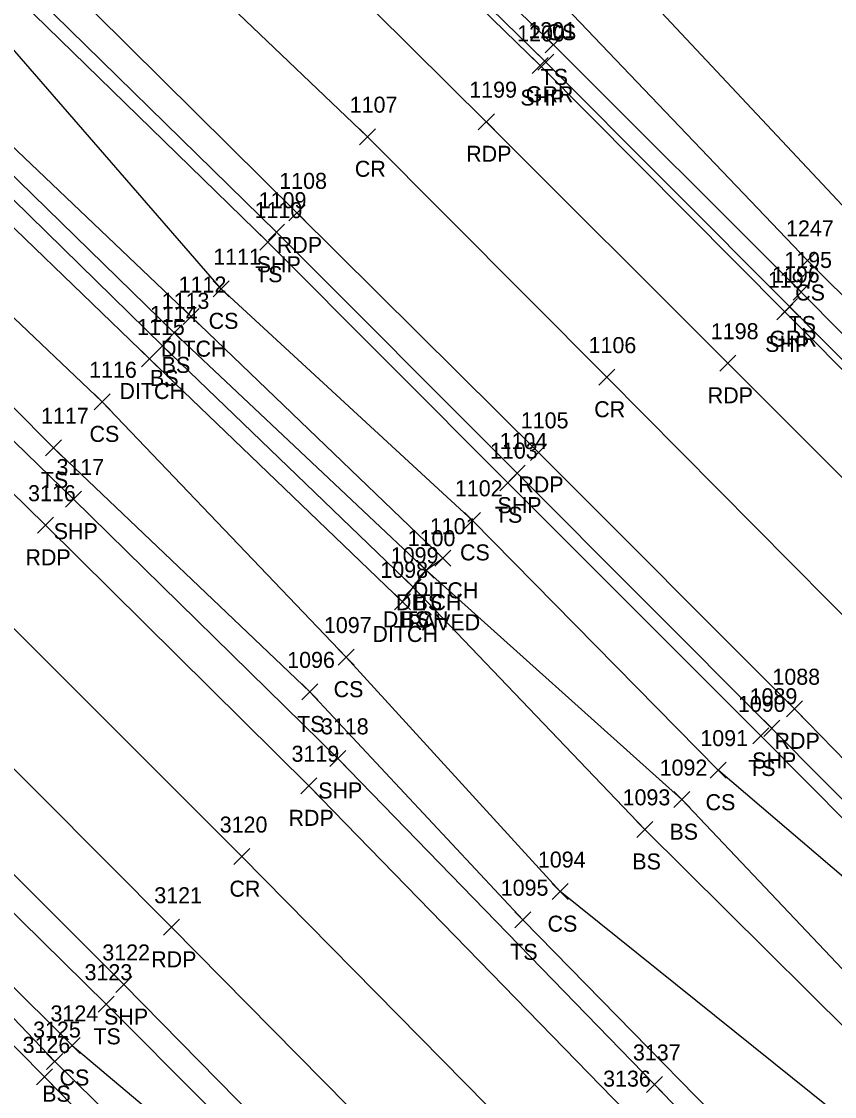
# Model space of a CAD drawing. Extents: x 1647574 to 1652703, y 212895 to 228670.
# Drawn here: x 1649818.5 to 1649920, y 226264.6 to 226398.8 of the extents above; entities that cross this region are included whole.
import ezdxf

# ---------------------------------------------------------------- set-up
doc = ezdxf.new("R2010")
doc.units = 0
for name, color, linetype in [('D_A', 7, 'Continuous'), ('D_C', 7, 'Continuous'), ('D_I', 7, 'Continuous'), ('D_TIC', 7, 'Continuous'), ('DD', 7, 'Continuous'), ('L_A', 7, 'Continuous'), ('L_I', 7, 'Continuous'), ('L_TIC', 7, 'Continuous'), ('LAWA', 7, 'Continuous'), ('LELB', 7, 'Continuous'), ('P_A', 7, 'Continuous'), ('P_I', 7, 'Continuous'), ('P_TIC', 7, 'Continuous'), ('PET', 7, 'Continuous'), ('PRC', 7, 'Continuous'), ('PSP', 7, 'Continuous'), ('R_A', 7, 'Continuous'), ('R_I', 7, 'Continuous'), ('R_TIC', 7, 'Continuous'), ('RGR', 7, 'Continuous')]:
    doc.layers.add(name, color=color, linetype=linetype)

msp = doc.modelspace()

# ---------------------------------------------------------------- linework, layer by layer
at = {"layer": 'D_TIC'}
for points in [[(1649838.7, 226360.95), (1649840.7, 226362.95)], [(1649840.7, 226360.95), (1649838.7, 226362.95)], [(1649833.51, 226355.66), (1649835.51, 226357.66)], [(1649835.51, 226355.66), (1649833.51, 226357.66)], [(1649870.11, 226330.79), (1649872.11, 226332.79)], [(1649872.11, 226330.79), (1649870.11, 226332.79)], [(1649868, 226329.3), (1649870, 226331.3)], [(1649870, 226329.3), (1649868, 226331.3)], [(1649866.38, 226327.16), (1649868.38, 226329.16)], [(1649868.38, 226327.16), (1649866.38, 226329.16)], [(1649865.07, 226325.34), (1649867.07, 226327.34)], [(1649867.07, 226325.34), (1649865.07, 226327.34)], [(1649865.07, 226325.34), (1649867.07, 226327.34)], [(1649867.07, 226325.34), (1649865.07, 226327.34)]]:
    msp.add_lwpolyline(points, dxfattribs=at)
at = {"layer": 'DD'}
for points in [[(1649866.07, 226326.34), (1649834.51, 226356.66), (1649801.03, 226388.97), (1649771.25, 226416.61), (1649755.64, 226431), (1649757.57, 226433.02), (1649758.52, 226434.35), (1649760.18, 226436.47)], [(1649866.07, 226326.34), (1649867.38, 226328.16), (1649869, 226330.3), (1649871.11, 226331.79), (1649839.7, 226361.95), (1649805.8, 226394.2), (1649776.78, 226421.97), (1649760.18, 226436.47)]]:
    msp.add_lwpolyline(points, dxfattribs=at)
at = {"layer": 'L_TIC'}
for points in [[(1649883.88, 226394.87), (1649885.88, 226396.87)], [(1649885.88, 226394.87), (1649883.88, 226396.87)], [(1649848.26, 226370.24), (1649850.26, 226372.24)], [(1649850.26, 226370.24), (1649848.26, 226372.24)], [(1649915.6, 226367.96), (1649917.6, 226369.96)], [(1649917.6, 226367.96), (1649915.6, 226369.96)], [(1649842.44, 226364.42), (1649844.44, 226366.42)], [(1649844.44, 226364.42), (1649842.44, 226366.42)], [(1649914.81, 226364.02), (1649916.81, 226366.02)], [(1649916.81, 226364.02), (1649914.81, 226366.02)], [(1649836.58, 226358.92), (1649838.58, 226360.92)], [(1649838.58, 226358.92), (1649836.58, 226360.92)], [(1649835.11, 226357.29), (1649837.11, 226359.29)], [(1649837.11, 226357.29), (1649835.11, 226359.29)], [(1649827.58, 226350.31), (1649829.58, 226352.31)], [(1649829.58, 226350.31), (1649827.58, 226352.31)], [(1649821.53, 226344.57), (1649823.53, 226346.57)], [(1649823.53, 226344.57), (1649821.53, 226346.57)], [(1649878.19, 226340.22), (1649880.19, 226342.22)], [(1649880.19, 226340.22), (1649878.19, 226342.22)], [(1649873.8, 226335.52), (1649875.8, 226337.52)], [(1649875.8, 226335.52), (1649873.8, 226337.52)], [(1649868, 226329.3), (1649870, 226331.3)], [(1649870, 226329.3), (1649868, 226331.3)], [(1649866.38, 226327.16), (1649868.38, 226329.16)], [(1649868.38, 226327.16), (1649866.38, 226329.16)], [(1649858.03, 226318.45), (1649860.03, 226320.45)], [(1649860.03, 226318.45), (1649858.03, 226320.45)], [(1649853.51, 226314.1), (1649855.51, 226316.1)], [(1649855.51, 226314.1), (1649853.51, 226316.1)], [(1649909.77, 226308.61), (1649911.77, 226310.61)], [(1649911.77, 226308.61), (1649909.77, 226310.61)], [(1649904.43, 226304.34), (1649906.43, 226306.34)], [(1649906.43, 226304.34), (1649904.43, 226306.34)], [(1649899.92, 226300.66), (1649901.92, 226302.66)], [(1649901.92, 226300.66), (1649899.92, 226302.66)], [(1649895.29, 226296.95), (1649897.29, 226298.95)], [(1649897.29, 226296.95), (1649895.29, 226298.95)], [(1649884.72, 226289.18), (1649886.72, 226291.18)], [(1649886.72, 226289.18), (1649884.72, 226291.18)], [(1649880.09, 226285.67), (1649882.09, 226287.67)], [(1649882.09, 226285.67), (1649880.09, 226287.67)], [(1649828.09, 226275.12), (1649830.09, 226277.12)], [(1649830.09, 226275.12), (1649828.09, 226277.12)], [(1649823.84, 226269.98), (1649825.84, 226271.98)], [(1649825.84, 226269.98), (1649823.84, 226271.98)], [(1649821.67, 226267.96), (1649823.67, 226269.96)], [(1649823.67, 226267.96), (1649821.67, 226269.96)], [(1649820.42, 226266.05), (1649822.42, 226268.05)], [(1649822.42, 226266.05), (1649820.42, 226268.05)]]:
    msp.add_lwpolyline(points, dxfattribs=at)
at = {"layer": 'LAWA'}
msp.add_lwpolyline([(1650224.82, 226043.26), (1650200.57, 226071.14), (1650179.14, 226096.39), (1650156.93, 226122.13), (1650126.46, 226158.5), (1650102.32, 226186.03), (1650070.86, 226221.7), (1650047.25, 226248.26), (1650033.72, 226259.55), (1650015.55, 226280.28), (1649981.36, 226313.37), (1649950.59, 226346.36), (1649922.81, 226373.8), (1649891.44, 226407.34), (1649856.77, 226439.08), (1649829.63, 226467.03), (1649787.56, 226504.18), (1649754.94, 226535.2), (1649724.22, 226565.72), (1649692.31, 226598.17), (1649653.67, 226635.29), (1649620.52, 226666.86), (1649581.67, 226703.66)], dxfattribs=at)
at = {"layer": 'LELB'}
for points in [[(1650010.63, 226272.18), (1649976.36, 226308.87), (1649944.85, 226340.83), (1649916.6, 226368.96), (1649885.58, 226401.45), (1649851.41, 226433.71), (1649822.12, 226460.28), (1649782.98, 226498.9), (1649750.04, 226529.83), (1649718.83, 226559.66), (1649689.09, 226593.62), (1649652.01, 226632.5), (1649616.85, 226664.27), (1649578.69, 226701.52), (1649544.7, 226732.63), (1649511.82, 226765.51), (1649477.06, 226797.14), (1649442.21, 226831.27), (1649405.15, 226865.62), (1649378.95, 226891.41), (1649346.59, 226917.07), (1649311.19, 226946.22)], [(1650213.15, 226037.1), (1650185.87, 226070.33), (1650156.97, 226103.72), (1650126.82, 226139.03), (1650097.45, 226172.49), (1650065.12, 226208.19), (1650039.15, 226236.7), (1650005.62, 226272.51), (1649977.06, 226302.34), (1649946.85, 226333.69), (1649915.81, 226365.02), (1649884.88, 226395.87), (1649852.74, 226426.8), (1649817.4, 226461.44), (1649778.8, 226498.35), (1649747.79, 226526.99), (1649716.78, 226556.99), (1649685.05, 226589.65), (1649647.22, 226623.29), (1649611.68, 226660.43), (1649573.8, 226694.76)], [(1650145.31, 225996.12), (1650155.22, 226000.73), (1650160.97, 226007.39), (1650165.06, 226014.73), (1650162.63, 226023.17), (1650152.14, 226036.38), (1650125.52, 226068.74), (1650101.36, 226098.15), (1650073.79, 226131.47), (1650039.14, 226169.85), (1650006.52, 226208.67), (1649978.85, 226238.77), (1649944.11, 226276), (1649910.77, 226309.61), (1649879.19, 226341.22), (1649849.26, 226371.24), (1649815.2, 226404.44), (1649786.47, 226431.97), (1649749.39, 226466.79), (1649718.31, 226495.58), (1649694.54, 226518.32), (1649659.53, 226550.77), (1649625.91, 226582.74), (1649593.12, 226613.01)], [(1650145.31, 225996.12), (1650126.11, 226017.39), (1650101.66, 226047.08), (1650074.02, 226078.27), (1650048.35, 226107.52), (1650011.02, 226148.89), (1649978.29, 226184.76), (1649948.32, 226216.56), (1649918.31, 226248.62), (1649881.09, 226286.67), (1649854.51, 226315.1), (1649822.53, 226345.57), (1649790.94, 226377.4), (1649759.46, 226406.66), (1649722.98, 226440.72), (1649699.36, 226464.18), (1649670.41, 226492.35), (1649633.05, 226526.99), (1649601.72, 226556.3), (1649565.56, 226590.44)], [(1649576.43, 226518.4), (1649614.41, 226482.98), (1649642.41, 226455.9), (1649685.38, 226415.67), (1649721.92, 226380.74), (1649759.16, 226344.82), (1649794.41, 226310.27), (1649829.09, 226276.12), (1649866.9, 226238.21), (1649900.81, 226202.84), (1649937.1, 226163.93), (1649969.44, 226128.19), (1649998.01, 226097.17), (1650029.45, 226060.68), (1650045.36, 226034.05), (1650069.99, 226009.77), (1650092.51, 225984.63), (1650111.94, 225960.02)], [(1649572.06, 226513.32), (1649610.08, 226478.23), (1649638.08, 226450.58), (1649682.17, 226412.39), (1649718, 226377.59), (1649756, 226340.45), (1649789.26, 226306.39), (1649824.84, 226270.98), (1649865.01, 226237.13), (1649898.41, 226199.96), (1649935.32, 226162.62), (1649968.54, 226127.19), (1649995.98, 226095.51), (1650026.38, 226057.31)], [(1649570.19, 226510.51), (1649608.23, 226476.35), (1649636.57, 226449.06), (1649663.19, 226421.28), (1649670.48, 226414.78), (1649679.22, 226408.18), (1649715.79, 226375.57), (1649754.34, 226338.61), (1649788.1, 226305.21), (1649822.67, 226268.96), (1649860.5, 226231.77), (1649895.97, 226193.57), (1649929.13, 226157.26), (1649962.02, 226120.66), (1649988.9, 226089.08), (1650019.8, 226051.49), (1650041.89, 226022.86), (1650059.37, 225999.62), (1650079.66, 225974.03), (1650096.25, 225946.36)], [(1650034.79, 226165.59), (1650004.25, 226206.53), (1649976.89, 226237.09), (1649942.39, 226273.76), (1649905.43, 226305.34), (1649874.8, 226336.52), (1649843.44, 226365.42), (1649812.48, 226401.05), (1649784.9, 226430.14), (1649744.52, 226461.95), (1649720.63, 226485.58), (1649711.56, 226477.85), (1649711.58, 226477.78), (1649705.42, 226471.73), (1649700.93, 226467.69), (1649709.73, 226458.24)], [(1650148.97, 226010.88), (1650139.27, 226026.59), (1650113.43, 226057), (1650088.3, 226087.98), (1650061.28, 226120.08), (1650026.24, 226159.75), (1649992.44, 226196.13), (1649963.33, 226228.07), (1649931.94, 226262.56), (1649896.29, 226297.95), (1649867.38, 226328.16), (1649836.11, 226358.29), (1649802.88, 226390.85), (1649773.49, 226418.93), (1649757.57, 226433.02), (1649733.38, 226449.67), (1649721.38, 226464.7), (1649717.89, 226468.09), (1649721.1, 226472.27), (1649725.43, 226467.47)], [(1650148.97, 226010.88), (1650154.49, 226019.63), (1650146.18, 226030.47), (1650117.14, 226060.39), (1650092.92, 226091.65), (1650065.04, 226122.85), (1650030.31, 226163.04), (1649996.06, 226198.8), (1649967.82, 226231.08), (1649935.01, 226265.64), (1649900.92, 226301.66), (1649869, 226330.3), (1649837.58, 226359.92), (1649804, 226392.67), (1649775.11, 226420.09), (1649758.52, 226434.35), (1649738.4, 226455.19), (1649725.43, 226467.47)], [(1650055.12, 226113.82), (1650017.96, 226153.32), (1649984.83, 226189.55), (1649957.12, 226222.67), (1649926.78, 226257.2), (1649885.72, 226290.18), (1649859.03, 226319.45), (1649828.58, 226351.31), (1649795.6, 226382.64), (1649764.56, 226410.62), (1649728.45, 226444.97), (1649709.73, 226458.24)], [(1649668.81, 226414.71), (1649677.68, 226406.85), (1649713.8, 226373.3), (1649752.12, 226335.89), (1649786.09, 226302.81), (1649821.42, 226267.05), (1649857.98, 226229.57), (1649894.19, 226191.19), (1649927.6, 226155.83), (1649960.21, 226119.33), (1649987.22, 226087.32), (1650018.26, 226049.98), (1650039.74, 226020.41), (1650056.73, 225997.13), (1650074.38, 225969.86), (1650089, 225939.93)]]:
    msp.add_lwpolyline(points, dxfattribs=at)
at = {"layer": 'P_TIC'}
for points in [[(1649882.23, 226392.29), (1649884.23, 226394.29)], [(1649884.23, 226392.29), (1649882.23, 226394.29)], [(1649875.52, 226385.27), (1649877.52, 226387.27)], [(1649877.52, 226385.27), (1649875.52, 226387.27)], [(1649860.68, 226383.4), (1649862.68, 226385.4)], [(1649862.68, 226383.4), (1649860.68, 226385.4)], [(1649851.9, 226373.89), (1649853.9, 226375.89)], [(1649853.9, 226373.89), (1649851.9, 226375.89)], [(1649849.35, 226371.48), (1649851.35, 226373.48)], [(1649851.35, 226371.48), (1649849.35, 226373.48)], [(1649912.77, 226361.55), (1649914.77, 226363.55)], [(1649914.77, 226361.55), (1649912.77, 226363.55)], [(1649905.65, 226355.13), (1649907.65, 226357.13)], [(1649907.65, 226355.13), (1649905.65, 226357.13)], [(1649890.54, 226353.39), (1649892.54, 226355.39)], [(1649892.54, 226353.39), (1649890.54, 226355.39)], [(1649882.03, 226344), (1649884.03, 226346)], [(1649884.03, 226344), (1649882.03, 226346)], [(1649879.37, 226341.42), (1649881.37, 226343.42)], [(1649881.37, 226341.42), (1649879.37, 226343.42)], [(1649824.02, 226338.17), (1649826.02, 226340.17)], [(1649826.02, 226338.17), (1649824.02, 226340.17)], [(1649820.53, 226334.91), (1649822.53, 226336.91)], [(1649822.53, 226334.91), (1649820.53, 226336.91)], [(1649913.98, 226312), (1649915.98, 226314)], [(1649915.98, 226312), (1649913.98, 226314)], [(1649911.15, 226309.56), (1649913.15, 226311.56)], [(1649913.15, 226309.56), (1649911.15, 226311.56)], [(1649857.01, 226305.81), (1649859.01, 226307.81)], [(1649859.01, 226305.81), (1649857.01, 226307.81)], [(1649853.36, 226302.39), (1649855.36, 226304.39)], [(1649855.36, 226302.39), (1649853.36, 226304.39)], [(1649845.03, 226293.55), (1649847.03, 226295.55)], [(1649847.03, 226293.55), (1649845.03, 226295.55)], [(1649836.23, 226284.73), (1649838.23, 226286.73)], [(1649838.23, 226284.73), (1649836.23, 226286.73)], [(1649830.3, 226277.59), (1649832.3, 226279.59)], [(1649832.3, 226277.59), (1649830.3, 226279.59)], [(1649896.5, 226265.11), (1649898.5, 226267.11)], [(1649898.5, 226265.11), (1649896.5, 226267.11)]]:
    msp.add_lwpolyline(points, dxfattribs=at)
at = {"layer": 'PET'}
for points in [[(1650203.46, 226029.18), (1650176.21, 226061.89), (1650147.53, 226095.79), (1650117.29, 226130.73), (1650087.4, 226164.52), (1650055.9, 226199.34), (1650029.44, 226228.14), (1649996.95, 226263.47), (1649968.15, 226293.72), (1649938.19, 226324.52), (1649906.65, 226356.13), (1649876.52, 226386.27), (1649843.75, 226418.81), (1649809.66, 226451.94), (1649770.32, 226489.71), (1649739.98, 226518.42), (1649716.1, 226541.38), (1649682.51, 226572.89), (1649648.23, 226605.38), (1649615.14, 226636.4), (1649578.52, 226671.42)], [(1650180.12, 226018.51), (1650160.2, 226042.42), (1650132.53, 226074.87), (1650108.24, 226103.36), (1650079.8, 226135.84), (1650045.18, 226174.49), (1650010.43, 226212.6), (1649983.21, 226241.97), (1649947.38, 226279.71), (1649914.98, 226313), (1649883.03, 226345), (1649852.9, 226374.89), (1649819.24, 226408.27), (1649790.46, 226435.99), (1649753.36, 226471.35), (1649722.68, 226500.42), (1649698.76, 226522.75), (1649664.62, 226555.39), (1649630.41, 226587.57), (1649598.45, 226617.55), (1649561.34, 226652.9)], [(1649568.76, 226578.15), (1649602.84, 226545.72), (1649639.6, 226511.14), (1649669.58, 226482.71), (1649710.56, 226443.02), (1649749.16, 226406.1), (1649783.82, 226372.91), (1649821.53, 226335.91), (1649854.36, 226303.39), (1649893.84, 226262.84), (1649926.53, 226228.81), (1649964.59, 226188.34), (1649995.88, 226154.08), (1650026.58, 226120.39), (1650056.63, 226086.43), (1650078.17, 226061.47), (1650102.87, 226032.97), (1650121.07, 226011.5), (1650140.46, 225987.82)], [(1649585.69, 226528.77), (1649624.3, 226492.34), (1649652.1, 226465.47), (1649694.18, 226424.93), (1649731.2, 226389.82), (1649767.06, 226355.29), (1649804.34, 226318.78), (1649837.23, 226285.73), (1649875.09, 226247.37), (1649909.48, 226211.77), (1649946.37, 226172.47), (1649978.25, 226137.54), (1650007.65, 226104.95), (1650038.73, 226069.71), (1650059.42, 226046.29), (1650084.31, 226017.14), (1650102.55, 225995.44), (1650123.3, 225970.1)]]:
    msp.add_lwpolyline(points, dxfattribs=at)
at = {"layer": 'PRC'}
for points in [[(1650190.29, 226025.07), (1650169.4, 226050.68), (1650141.73, 226083.3), (1650117.9, 226111.09), (1650088.92, 226144.57), (1650053.94, 226182.93), (1650019.72, 226220.45), (1649992.16, 226250.42), (1649956.56, 226288.56), (1649923.88, 226321.79), (1649891.54, 226354.39), (1649861.68, 226384.4), (1649827.7, 226416.9), (1649798.54, 226445.37), (1649761.96, 226480.16), (1649731.42, 226509.46), (1649707.37, 226531.84), (1649673.7, 226564), (1649639.62, 226596.15), (1649606.75, 226626.95), (1649570.25, 226661.64)], [(1649559.91, 226569.96), (1649593.92, 226537.25), (1649631.94, 226502.23), (1649660.46, 226474.34), (1649702.15, 226434.36), (1649740.4, 226397.48), (1649775.04, 226364.12), (1649813.32, 226327.22), (1649846.03, 226294.55), (1649884.93, 226255.04), (1649918.06, 226220.06), (1649955.14, 226180.9), (1649987.04, 226146.06), (1650016.78, 226113.16), (1650047.62, 226077.89), (1650069.26, 226053.4), (1650093.06, 226025.47), (1650111.86, 226003.86), (1650131.21, 225979.86)]]:
    msp.add_lwpolyline(points, dxfattribs=at)
at = {"layer": 'PSP'}
for points in [[(1650209.98, 226034.8), (1650182.89, 226067.68), (1650153.83, 226101.81), (1650124.05, 226136.25), (1650094.35, 226170.32), (1650062.83, 226205.52), (1650036.19, 226234.57), (1650003.11, 226270.29), (1649975.25, 226299.75), (1649944.68, 226331.46), (1649913.77, 226362.55), (1649883.23, 226393.29), (1649850.54, 226425.12), (1649815.25, 226459.11), (1649776.56, 226495.81), (1649746.09, 226524.83), (1649714.65, 226554.46), (1649681.67, 226585.65), (1649644.69, 226620.23), (1649606.95, 226655.87), (1649570.92, 226690.01)], [(1650176.78, 226014.91), (1650174.69, 226018.89), (1650157.03, 226040.39), (1650129.97, 226072.67), (1650105.28, 226101.15), (1650076.93, 226133.75), (1650041.79, 226172.07), (1650008.03, 226209.64), (1649980.35, 226240.01), (1649944.97, 226277.48), (1649912.15, 226310.56), (1649880.37, 226342.42), (1649850.35, 226372.48), (1649816.61, 226405.58), (1649787.78, 226433.35), (1649750.91, 226468.71), (1649720.44, 226497.53), (1649696.48, 226520.16), (1649661.7, 226552.53), (1649627.77, 226584.84), (1649595.64, 226615.02), (1649558.33, 226650.15)], [(1649571.18, 226581.28), (1649605.62, 226548.46), (1649642.47, 226514.36), (1649673.51, 226485.11), (1649713.05, 226446.56), (1649753.13, 226408.58), (1649786.75, 226376.31), (1649825.02, 226339.17), (1649858.01, 226306.81), (1649897.5, 226266.11), (1649930.08, 226232.3), (1649968.22, 226191.53), (1649999.65, 226157.4), (1650029.99, 226123.79), (1650060.42, 226089.05), (1650081.82, 226064.3), (1650106.87, 226035.38), (1650124.34, 226014.45), (1650143.68, 225990.93)], [(1649578.75, 226520.79), (1649616.88, 226484.95), (1649644.67, 226458.4), (1649687.66, 226417.66), (1649724.18, 226382.77), (1649761.14, 226347.64), (1649797.11, 226312.71), (1649831.3, 226278.59), (1649868.9, 226240.31), (1649902.65, 226204.83), (1649939.09, 226165.73), (1649971.52, 226130.61), (1650000.21, 226098.9), (1650032.08, 226063.05), (1650053.34, 226038.39), (1650075.13, 226014.23), (1650096.57, 225988.88), (1650117.58, 225964.05)]]:
    msp.add_lwpolyline(points, dxfattribs=at)
at = {"layer": 'R_TIC'}
for points in [[(1649882.95, 226392.7), (1649884.95, 226394.7)], [(1649884.95, 226392.7), (1649882.95, 226394.7)], [(1649913.34, 226362.19), (1649915.34, 226364.19)], [(1649915.34, 226362.19), (1649913.34, 226364.19)]]:
    msp.add_lwpolyline(points, dxfattribs=at)
at = {"layer": 'RGR'}
msp.add_lwpolyline([(1650210.88, 226035.34), (1650183.47, 226068.36), (1650154.6, 226102.18), (1650124.72, 226137.1), (1650095.1, 226170.93), (1650063.42, 226206.14), (1650036.95, 226235.01), (1650003.69, 226270.69), (1649975.87, 226300.38), (1649945.2, 226332.04), (1649914.34, 226363.19), (1649883.95, 226393.7), (1649851.2, 226425.71), (1649815.73, 226459.46), (1649777.08, 226496.44), (1649746.45, 226525.34), (1649715.22, 226555.07), (1649682.27, 226586.18), (1649645.22, 226621.05), (1649607.54, 226656.38), (1649571.29, 226690.65)], dxfattribs=at)

# ---------------------------------------------------------------- texts
at = {"layer": 'D_A'}
for p in [(1649835.94, 226356.95), (1649830.75, 226351.66), (1649867.35, 226326.79), (1649865.24, 226325.3), (1649863.61, 226323.16), (1649862.31, 226321.34), (1649862.31, 226321.34)]:
    msp.add_text('DITCH', height=2, dxfattribs=at).set_placement(p)
at = {"layer": 'D_C'}
msp.add_text('PAVED', height=2, dxfattribs=at).set_placement((1649866.69, 226322.79))
at = {"layer": 'D_I'}
for s, p in [('1112', (1649838.14, 226364.95)), ('1115', (1649832.95, 226359.66)), ('1101', (1649869.47, 226334.79)), ('1100', (1649866.71, 226333.3)), ('1099', (1649864.6, 226331.16)), ('1098', (1649863.3, 226329.34)), ('1098', (1649863.3, 226329.34))]:
    msp.add_text(s, height=2, dxfattribs=at).set_placement(p)
at = {"layer": 'L_A'}
for s, p in [('CS', (1649884.02, 226396.45)), ('TS', (1649883.29, 226390.87)), ('TS', (1649847.67, 226366.24)), ('CS', (1649915.05, 226363.96)), ('CS', (1649841.88, 226360.42)), ('TS', (1649914.22, 226360.02)), ('BS', (1649836.02, 226354.92)), ('BS', (1649834.56, 226353.29)), ('CS', (1649827.02, 226346.31)), ('TS', (1649820.94, 226340.57)), ('TS', (1649877.59, 226336.22)), ('CS', (1649873.24, 226331.52)), ('BS', (1649867.44, 226325.3)), ('BS', (1649865.82, 226323.16)), ('CS', (1649857.47, 226314.45)), ('TS', (1649852.92, 226310.1)), ('TS', (1649909.18, 226304.61)), ('CS', (1649903.87, 226300.34)), ('BS', (1649899.36, 226296.66)), ('BS', (1649894.73, 226292.95)), ('CS', (1649884.16, 226285.18)), ('TS', (1649879.5, 226281.67)), ('TS', (1649827.5, 226271.12)), ('CS', (1649823.28, 226265.98)), ('BS', (1649821.11, 226263.96))]:
    msp.add_text(s, height=2, dxfattribs=at).set_placement(p)
at = {"layer": 'L_I'}
for s, p in [('1110', (1649847.61, 226374.24)), ('1247', (1649913.91, 226371.96)), ('1111', (1649842.45, 226368.42)), ('1195', (1649913.69, 226368.02)), ('1113', (1649836.02, 226362.92)), ('1114', (1649834.56, 226361.29)), ('1116', (1649826.97, 226354.31)), ('1117', (1649820.97, 226348.57)), ('1103', (1649876.98, 226344.22)), ('1102', (1649872.6, 226339.52)), ('1100', (1649866.71, 226333.3)), ('1099', (1649864.6, 226331.16)), ('1097', (1649856.26, 226322.45)), ('1096', (1649851.68, 226318.1)), ('1090', (1649907.91, 226312.61)), ('1091', (1649903.22, 226308.34)), ('1092', (1649898.14, 226304.66)), ('1093', (1649893.52, 226300.95)), ('1094', (1649882.95, 226293.18)), ('1095', (1649878.32, 226289.67)), ('3123', (1649826.4, 226279.12)), ('3124', (1649822.15, 226273.98)), ('3125', (1649819.98, 226271.96)), ('3126', (1649818.67, 226270.05))]:
    msp.add_text(s, height=2, dxfattribs=at).set_placement(p)
at = {"layer": 'P_A'}
for s, p in [('SHP', (1649880.77, 226388.29)), ('RDP', (1649874.01, 226381.27)), ('CR', (1649860.12, 226379.4)), ('RDP', (1649850.38, 226369.89)), ('SHP', (1649847.88, 226367.48)), ('SHP', (1649911.3, 226357.55)), ('RDP', (1649904.14, 226351.13)), ('CR', (1649889.98, 226349.39)), ('RDP', (1649880.51, 226340)), ('SHP', (1649877.91, 226337.42)), ('SHP', (1649822.55, 226334.17)), ('RDP', (1649819.02, 226330.91)), ('RDP', (1649912.47, 226308)), ('SHP', (1649909.68, 226305.56)), ('SHP', (1649855.55, 226301.81)), ('RDP', (1649851.84, 226298.39)), ('CR', (1649844.47, 226289.55)), ('RDP', (1649834.71, 226280.73)), ('SHP', (1649828.83, 226273.59))]:
    msp.add_text(s, height=2, dxfattribs=at).set_placement(p)
at = {"layer": 'P_I'}
for s, p in [('1200', (1649880.37, 226396.29)), ('1199', (1649874.39, 226389.27)), ('1107', (1649859.48, 226387.4)), ('1108', (1649850.69, 226377.89)), ('1109', (1649848.13, 226375.48)), ('1197', (1649911.64, 226365.55)), ('1198', (1649904.53, 226359.13)), ('1106', (1649889.28, 226357.39)), ('1105', (1649880.82, 226348)), ('1104', (1649878.17, 226345.42)), ('3117', (1649822.89, 226342.17)), ('3116', (1649819.35, 226338.91)), ('1088', (1649912.21, 226316)), ('1089', (1649909.37, 226313.56)), ('3118', (1649855.89, 226309.81)), ('3119', (1649852.22, 226306.39)), ('3120', (1649843.26, 226297.55)), ('3121', (1649835.1, 226288.73)), ('3122', (1649828.61, 226281.59)), ('3137', (1649894.81, 226269.11)), ('3136', (1649891.09, 226265.84))]:
    msp.add_text(s, height=2, dxfattribs=at).set_placement(p)
at = {"layer": 'R_A'}
for p in [(1649881.44, 226388.7), (1649911.83, 226358.19)]:
    msp.add_text('GRR', height=2, dxfattribs=at).set_placement(p)
at = {"layer": 'R_I'}
for s, p in [('1201', (1649881.75, 226396.7)), ('1196', (1649912.16, 226366.19))]:
    msp.add_text(s, height=2, dxfattribs=at).set_placement(p)

doc.saveas('drawing.dxf')
